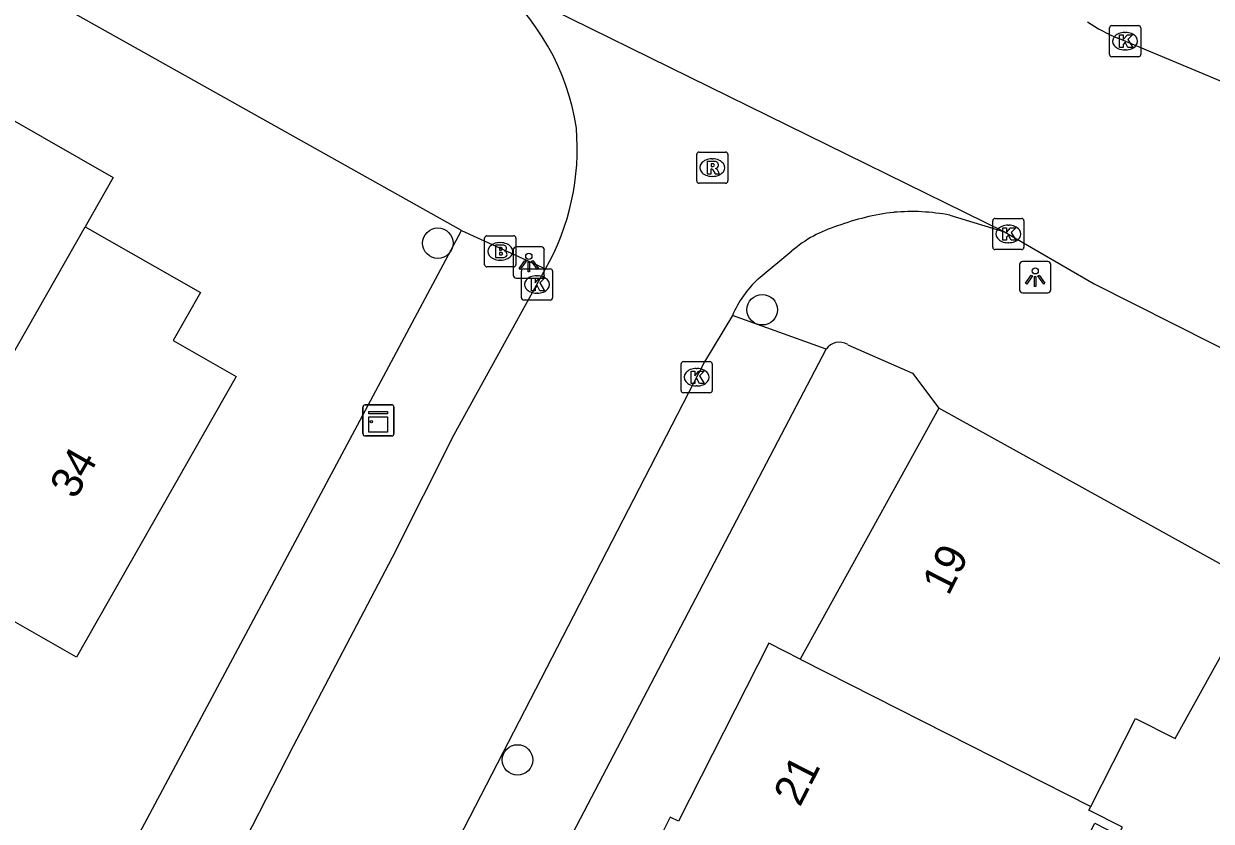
# Model space of a CAD drawing. Extents: x 160356 to 161355, y 381727 to 382845.
# Drawn here: x 160984.99 to 161023.07, y 382253.34 to 382278.91 of the extents above; entities that cross this region are included whole.
import ezdxf

# ---------------------------------------------------------------- set-up
doc = ezdxf.new("R2010")
doc.units = 0
for name, color, linetype in [('IMGEO_Boom', 7, 'Continuous'), ('IMGEO_Brandkraan', 7, 'Continuous'), ('IMGEO_Kast', 7, 'Continuous'), ('IMGEO_Kolk', 7, 'Continuous'), ('IMGEO_Lichtpunt', 7, 'Continuous'), ('IMGEO_Pand', 7, 'Continuous'), ('IMGEO_Pand_nummerreeks', 7, 'Continuous'), ('IMGEO_Rijbaan_lokaal_open', 7, 'Continuous'), ('IMGEO_Rioolput', 7, 'Continuous'), ('IMGEO_Voetpad_open', 7, 'Continuous')]:
    doc.layers.add(name, color=color, linetype=linetype)

msp = doc.modelspace()

# ---------------------------------------------------------------- linework, layer by layer
at = {"layer": 'IMGEO_Boom'}
for centre in [(160998.268, 382271.874), (161008.67, 382269.741), (161000.823, 382255.309)]:
    msp.add_circle(centre, 0.489, dxfattribs=at)
at = {"layer": 'IMGEO_Brandkraan'}
for p, q in [((160999.768, 382271.186), (160999.768, 382272.038)), ((160999.843, 382272.112), (161000.695, 382272.112)), ((161000.769, 382272.038), (161000.769, 382271.186)), ((161000.256, 382271.892), (161000.281, 382271.892)), ((161000.279, 382271.332), (161000.254, 382271.332)), ((161000.695, 382271.112), (160999.843, 382271.112))]:
    msp.add_line(p, q, dxfattribs=at)
for points in [[(160999.768, 382271.186), (160999.768, 382272.038)], [(160999.843, 382272.112), (161000.695, 382272.112)], [(161000.769, 382272.038), (161000.769, 382271.186)], [(161000.116, 382271.812), (161000.116, 382271.412), (161000.329, 382271.412)], [(161000.347, 382271.812), (161000.116, 382271.812)], [(161000.295, 382271.731), (161000.241, 382271.731), (161000.241, 382271.655)], [(161000.241, 382271.655), (161000.294, 382271.655)], [(161000.303, 382271.579), (161000.241, 382271.579), (161000.241, 382271.498)], [(161000.241, 382271.498), (161000.303, 382271.498)], [(161000.695, 382271.112), (160999.843, 382271.112)]]:
    msp.add_lwpolyline(points, dxfattribs=at)
for centre, radius, start, end in [((160999.845, 382272.036), 0.0765, 91.552, 178.448), ((160999.845, 382272.036), 0.0765, 91.552, 178.448), ((161000.693, 382272.036), 0.0765, 1.552, 88.448), ((161000.693, 382272.036), 0.0765, 1.552, 88.448), ((161000.296, 382271.693), 0.0379, 267.8285, 90.9355), ((161000.351, 382271.667), 0.145, 59.4692, 91.5367), ((161000.376, 382271.714), 0.0922, 285.5137, 58.1501), ((161000.304, 382271.538), 0.0404, 269.8759, 90.5077), ((161000.335, 382271.663), 0.251, 268.6676, 293.5347), ((161000.381, 382271.522), 0.105, 301.3115, 78.989), ((160999.845, 382271.188), 0.0765, 181.552, 268.448), ((160999.845, 382271.188), 0.0765, 181.552, 268.448), ((161000.693, 382271.188), 0.0765, 271.552, 358.448), ((161000.693, 382271.188), 0.0765, 271.552, 358.448)]:
    msp.add_arc(centre, radius, start, end, dxfattribs=at)
for centre, major_axis, ratio, start_param, end_param in [((161000.255, 382271.612), (-0.387, 0.002), 0.722429, 4.712389, 7.853982), ((161000.28, 382271.612), (-0.39, 0.002), 0.717154, 1.570796, 4.712389)]:
    msp.add_ellipse(centre, major_axis=major_axis, ratio=ratio, start_param=start_param, end_param=end_param, dxfattribs=at)
at = {"layer": 'IMGEO_Kast'}
for p, q in [((160995.935, 382266.694), (160996.776, 382266.694)), ((160996.776, 382266.694), (160995.935, 382266.694)), ((160995.86, 382265.769), (160995.86, 382266.61)), ((160995.86, 382266.61), (160995.86, 382265.769)), ((160996.86, 382266.619), (160996.86, 382265.778)), ((160996.86, 382265.778), (160996.86, 382266.619)), ((160996.785, 382265.694), (160995.944, 382265.694)), ((160995.944, 382265.694), (160996.785, 382265.694))]:
    msp.add_line(p, q, dxfattribs=at)
for points in [[(160996.055, 382266.484), (160996.655, 382266.484), (160996.655, 382266.399), (160996.055, 382266.399), (160996.055, 382266.484)], [(160996.055, 382266.309), (160996.655, 382266.309), (160996.655, 382265.82), (160996.055, 382265.82), (160996.055, 382266.309)]]:
    msp.add_lwpolyline(points, dxfattribs=at)
msp.add_circle((160996.139, 382266.158), 0.0377, dxfattribs=at)
for centre, start, end in [((160995.938, 382266.616), 92.4484, 184.2845), ((160995.938, 382266.616), 92.4484, 184.2845), ((160996.782, 382266.616), 2.4484, 94.2845), ((160996.782, 382266.616), 2.4484, 94.2845), ((160995.938, 382265.772), 182.4484, 274.2845), ((160995.938, 382265.772), 182.4484, 274.2845), ((160996.782, 382265.772), 272.4484, 4.2845), ((160996.782, 382265.772), 272.4484, 4.2845)]:
    msp.add_arc(centre, 0.0779, start, end, dxfattribs=at)
at = {"layer": 'IMGEO_Kolk'}
for p, q in [((161019.807, 382277.924), (161019.807, 382278.776)), ((161019.882, 382278.85), (161020.734, 382278.85)), ((161020.295, 382278.63), (161020.32, 382278.63)), ((161020.808, 382278.776), (161020.808, 382277.924)), ((161020.734, 382277.85), (161019.882, 382277.85)), ((161020.318, 382278.07), (161020.293, 382278.07)), ((161016.063, 382271.744), (161016.063, 382272.596)), ((161016.138, 382272.67), (161016.99, 382272.67)), ((161016.551, 382272.45), (161016.576, 382272.45)), ((161017.064, 382272.596), (161017.064, 382271.744)), ((161016.99, 382271.67), (161016.138, 382271.67)), ((161016.574, 382271.89), (161016.549, 382271.89)), ((161000.947, 382270.125), (161000.947, 382270.977)), ((161001.022, 382271.051), (161001.874, 382271.051)), ((161001.948, 382270.977), (161001.948, 382270.125)), ((161001.435, 382270.831), (161001.46, 382270.831)), ((161001.458, 382270.271), (161001.433, 382270.271)), ((161001.874, 382270.051), (161001.022, 382270.051)), ((161006.068, 382267.151), (161006.068, 382268.003)), ((161006.143, 382268.077), (161006.995, 382268.077)), ((161006.556, 382267.857), (161006.581, 382267.857)), ((161007.069, 382268.003), (161007.069, 382267.151)), ((161006.995, 382267.077), (161006.143, 382267.077)), ((161006.579, 382267.297), (161006.554, 382267.297))]:
    msp.add_line(p, q, dxfattribs=at)
for points in [[(161019.807, 382277.924), (161019.807, 382278.776)], [(161019.882, 382278.85), (161020.734, 382278.85)], [(161020.128, 382278.55), (161020.251, 382278.55), (161020.251, 382278.399), (161020.381, 382278.55), (161020.545, 382278.55), (161020.399, 382278.399), (161020.552, 382278.15), (161020.4, 382278.15), (161020.315, 382278.314), (161020.251, 382278.247), (161020.251, 382278.15), (161020.128, 382278.15), (161020.128, 382278.55)], [(161020.808, 382278.776), (161020.808, 382277.924)], [(161020.734, 382277.85), (161019.882, 382277.85)], [(161016.063, 382271.744), (161016.063, 382272.596)], [(161016.138, 382272.67), (161016.99, 382272.67)], [(161017.064, 382272.596), (161017.064, 382271.744)], [(161016.384, 382272.37), (161016.507, 382272.37), (161016.507, 382272.219), (161016.637, 382272.37), (161016.801, 382272.37), (161016.655, 382272.219), (161016.808, 382271.97), (161016.656, 382271.97), (161016.571, 382272.134), (161016.507, 382272.067), (161016.507, 382271.97), (161016.384, 382271.97), (161016.384, 382272.37)], [(161016.99, 382271.67), (161016.138, 382271.67)], [(161000.947, 382270.125), (161000.947, 382270.977)], [(161001.022, 382271.051), (161001.874, 382271.051)], [(161001.948, 382270.977), (161001.948, 382270.125)], [(161001.268, 382270.751), (161001.391, 382270.751), (161001.391, 382270.6), (161001.521, 382270.751), (161001.685, 382270.751), (161001.539, 382270.6), (161001.692, 382270.351), (161001.54, 382270.351), (161001.455, 382270.515), (161001.391, 382270.448), (161001.391, 382270.351), (161001.268, 382270.351), (161001.268, 382270.751)], [(161001.874, 382270.051), (161001.022, 382270.051)], [(161006.068, 382267.151), (161006.068, 382268.003)], [(161006.143, 382268.077), (161006.995, 382268.077)], [(161007.069, 382268.003), (161007.069, 382267.151)], [(161006.389, 382267.777), (161006.512, 382267.777), (161006.512, 382267.626), (161006.642, 382267.777), (161006.806, 382267.777), (161006.66, 382267.626), (161006.813, 382267.377), (161006.661, 382267.377), (161006.576, 382267.541), (161006.512, 382267.474), (161006.512, 382267.377), (161006.389, 382267.377), (161006.389, 382267.777)], [(161006.995, 382267.077), (161006.143, 382267.077)]]:
    msp.add_lwpolyline(points, dxfattribs=at)
for centre, start, end in [((161019.884, 382278.774), 91.552, 178.448), ((161019.884, 382278.774), 91.552, 178.448), ((161020.732, 382278.774), 1.552, 88.448), ((161020.732, 382278.774), 1.552, 88.448), ((161019.884, 382277.926), 181.552, 268.448), ((161019.884, 382277.926), 181.552, 268.448), ((161020.732, 382277.926), 271.552, 358.448), ((161020.732, 382277.926), 271.552, 358.448), ((161016.14, 382272.594), 91.552, 178.448), ((161016.14, 382272.594), 91.552, 178.448), ((161016.988, 382272.594), 1.552, 88.448), ((161016.988, 382272.594), 1.552, 88.448), ((161016.14, 382271.746), 181.552, 268.448), ((161016.14, 382271.746), 181.552, 268.448), ((161016.988, 382271.746), 271.552, 358.448), ((161016.988, 382271.746), 271.552, 358.448), ((161001.024, 382270.975), 91.552, 178.448), ((161001.024, 382270.975), 91.552, 178.448), ((161001.872, 382270.975), 1.552, 88.448), ((161001.872, 382270.975), 1.552, 88.448), ((161001.024, 382270.127), 181.552, 268.448), ((161001.024, 382270.127), 181.552, 268.448), ((161001.872, 382270.127), 271.552, 358.448), ((161001.872, 382270.127), 271.552, 358.448), ((161006.145, 382268.001), 91.552, 178.448), ((161006.145, 382268.001), 91.552, 178.448), ((161006.993, 382268.001), 1.552, 88.448), ((161006.993, 382268.001), 1.552, 88.448), ((161006.145, 382267.153), 181.552, 268.448), ((161006.145, 382267.153), 181.552, 268.448), ((161006.993, 382267.153), 271.552, 358.448), ((161006.993, 382267.153), 271.552, 358.448)]:
    msp.add_arc(centre, 0.0765, start, end, dxfattribs=at)
for centre, major_axis, ratio, start_param, end_param in [((161020.294, 382278.35), (-0.387, 0.002), 0.722429, 4.712389, 7.853982), ((161020.319, 382278.35), (-0.39, 0.002), 0.717154, 1.570796, 4.712389), ((161016.55, 382272.17), (-0.387, 0.002), 0.722429, 4.712389, 7.853982), ((161016.575, 382272.17), (-0.39, 0.002), 0.717154, 1.570796, 4.712389), ((161001.434, 382270.551), (-0.387, 0.002), 0.722429, 4.712389, 7.853982), ((161001.459, 382270.551), (-0.39, 0.002), 0.717154, 1.570796, 4.712389), ((161006.555, 382267.577), (-0.387, 0.002), 0.722429, 4.712389, 7.853982), ((161006.58, 382267.577), (-0.39, 0.002), 0.717154, 1.570796, 4.712389)]:
    msp.add_ellipse(centre, major_axis=major_axis, ratio=ratio, start_param=start_param, end_param=end_param, dxfattribs=at)
at = {"layer": 'IMGEO_Lichtpunt'}
for p, q in [((161000.686, 382271.658), (161000.686, 382270.851)), ((161000.686, 382271.658), (161000.686, 382270.851)), ((161001.588, 382271.753), (161000.78, 382271.753)), ((161001.588, 382271.753), (161000.78, 382271.753)), ((161001.682, 382270.851), (161001.682, 382271.658)), ((161001.682, 382270.851), (161001.682, 382271.658)), ((161017.828, 382271.284), (161017.02, 382271.284)), ((161017.828, 382271.284), (161017.02, 382271.284)), ((161016.926, 382271.189), (161016.926, 382270.382)), ((161016.926, 382271.189), (161016.926, 382270.382)), ((161017.922, 382270.382), (161017.922, 382271.189)), ((161017.922, 382270.382), (161017.922, 382271.189)), ((161000.78, 382270.757), (161001.588, 382270.757)), ((161000.78, 382270.757), (161001.588, 382270.757)), ((161017.02, 382270.288), (161017.828, 382270.288)), ((161017.02, 382270.288), (161017.828, 382270.288))]:
    msp.add_line(p, q, dxfattribs=at)
for points in [[(161001.06, 382271.322), (161001.099, 382271.294), (161000.911, 382271.032), (161000.873, 382271.059), (161001.06, 382271.322)], [(161001.162, 382271.274), (161001.209, 382271.274), (161001.209, 382270.952), (161001.162, 382270.952), (161001.162, 382271.274)], [(161001.272, 382271.294), (161001.31, 382271.321), (161001.497, 382271.059), (161001.458, 382271.031), (161001.272, 382271.294)], [(161017.3, 382270.853), (161017.339, 382270.825), (161017.151, 382270.563), (161017.113, 382270.59), (161017.3, 382270.853)], [(161017.402, 382270.805), (161017.449, 382270.805), (161017.449, 382270.483), (161017.402, 382270.483), (161017.402, 382270.805)], [(161017.512, 382270.825), (161017.55, 382270.852), (161017.737, 382270.59), (161017.698, 382270.562), (161017.512, 382270.825)]]:
    msp.add_lwpolyline(points, dxfattribs=at)
for centre in [(161001.185, 382271.456), (161017.425, 382270.987)]:
    msp.add_circle(centre, 0.0994, dxfattribs=at)
for centre, start, end in [((161000.78, 382271.658), 90, 180), ((161000.78, 382271.658), 90, 180), ((161001.588, 382271.658), 0, 90), ((161001.588, 382271.658), 0, 90), ((161017.02, 382271.189), 90, 180), ((161017.02, 382271.189), 90, 180), ((161017.828, 382271.189), 0, 90), ((161017.828, 382271.189), 0, 90), ((161000.78, 382270.851), 180, 270), ((161000.78, 382270.851), 180, 270), ((161001.588, 382270.851), 270, 0), ((161001.588, 382270.851), 270, 360), ((161017.02, 382270.382), 180, 270), ((161017.02, 382270.382), 180, 270), ((161017.828, 382270.382), 270, 0), ((161017.828, 382270.382), 270, 360)]:
    msp.add_arc(centre, 0.0946, start, end, dxfattribs=at)
at = {"layer": 'IMGEO_Pand'}
for points in [[(160982.187, 382277.214), (160987.859, 382273.981), (160986.96, 382272.4)], [(160986.96, 382272.4), (160990.653, 382270.295), (160989.775, 382268.754), (160991.8, 382267.599), (160986.674, 382258.608), (160982.331, 382261.085), (160980.956, 382261.869), (160981.943, 382263.601)], [(160981.943, 382263.601), (160986.96, 382272.4)], [(161014.329, 382266.584), (161009.884, 382258.544)], [(161024.625, 382260.892), (161014.329, 382266.584)], [(161019.208, 382253.814), (161020.646, 382256.64), (161021.916, 382255.993), (161024.625, 382260.892)], [(161009.884, 382258.544), (161008.884, 382259.052), (161005.981, 382253.345), (161005.721, 382253.477), (161005.414, 382252.874)], [(161009.884, 382258.544), (161009.932, 382258.519), (161019.208, 382253.814)], [(161015.223, 382247.882), (161016.321, 382250), (161016.952, 382251.218), (161018.01, 382250.679), (161019.334, 382253.282), (161020.089, 382252.898), (161020.22, 382253.156), (161019.15, 382253.699), (161019.208, 382253.814)]]:
    msp.add_lwpolyline(points, dxfattribs=at)
at = {"layer": 'IMGEO_Rijbaan_lokaal_open'}
for points in [[(161000, 382280.323), (161016.444, 382272.241)], [(161035.746, 382271.895), (161020.078, 382278.447)], [(161014.689, 382272.773), (161016.444, 382272.241)], [(161016.444, 382272.241), (161019.32, 382270.57), (161025.658, 382267.377), (161031.592, 382264.239)], [(161008.543, 382270.731), (161009.624, 382271.631)], [(160991.886, 382252.343), (160993.633, 382255.762), (160996.81, 382261.813), (160998.789, 382265.742), (161000, 382267.933), (161001.724, 382271.052)], [(161007.716, 382269.561), (161006.824, 382268.068), (161000, 382254.851), (160997.495, 382250), (160997.419, 382249.852)]]:
    msp.add_lwpolyline(points, dxfattribs=at)
for centre, radius, start, end in [((160995.17, 382274.421), 7.626, 8.6173, 50.7012), ((161021.941, 382283.098), 5.01, 235.5379, 248.1703), ((160994.858, 382274.916), 7.879, 330.6299, 4.7161), ((161013.807, 382265.143), 7.775, 96.7799, 110.4995), ((161013.463, 382266.369), 6.52, 79.1619, 95.0498), ((161012.226, 382268.59), 4.002, 106.5819, 130.5565), ((161010.84, 382268.23), 3.395, 132.5657, 156.9261)]:
    msp.add_arc(centre, radius, start, end, dxfattribs=at)
at = {"layer": 'IMGEO_Rioolput'}
for p, q in [((161006.568, 382273.871), (161006.568, 382274.723)), ((161006.643, 382274.797), (161007.495, 382274.797)), ((161007.569, 382274.723), (161007.569, 382273.871)), ((161007.056, 382274.577), (161007.081, 382274.577)), ((161007.079, 382274.017), (161007.054, 382274.017)), ((161007.495, 382273.797), (161006.643, 382273.797))]:
    msp.add_line(p, q, dxfattribs=at)
for points in [[(161006.568, 382273.871), (161006.568, 382274.723)], [(161006.643, 382274.797), (161007.495, 382274.797)], [(161007.569, 382274.723), (161007.569, 382273.871)], [(161007.157, 382274.495), (161006.905, 382274.497), (161006.905, 382274.097)], [(161007.083, 382274.416), (161007.029, 382274.416), (161007.029, 382274.335)], [(161007.029, 382274.335), (161007.081, 382274.335)], [(161006.905, 382274.097), (161007.029, 382274.097), (161007.029, 382274.259), (161007.04, 382274.259)], [(161007.087, 382274.23), (161007.158, 382274.097), (161007.298, 382274.097), (161007.233, 382274.223)], [(161007.495, 382273.797), (161006.643, 382273.797)]]:
    msp.add_lwpolyline(points, dxfattribs=at)
for centre, radius, start, end in [((161006.645, 382274.721), 0.0765, 91.552, 178.448), ((161006.645, 382274.721), 0.0765, 91.552, 178.448), ((161007.493, 382274.721), 0.0765, 1.552, 88.448), ((161007.493, 382274.721), 0.0765, 1.552, 88.448), ((161007.065, 382274.524), 0.19, 274.7715, 282.9687), ((161007.089, 382274.32), 0.0964, 77.0061, 93.1865), ((161007.103, 382274.377), 0.0378, 276.6634, 79.6772), ((161007.156, 382274.385), 0.109, 350.3612, 89.416), ((161007.154, 382274.385), 0.112, 277.5842, 350.9817), ((161007.039, 382274.206), 0.0533, 26.0293, 88.6989), ((161007.138, 382274.17), 0.108, 29.5134, 73.7905), ((161006.645, 382273.873), 0.0765, 181.552, 268.448), ((161006.645, 382273.873), 0.0765, 181.552, 268.448), ((161007.493, 382273.873), 0.0765, 271.552, 358.448), ((161007.493, 382273.873), 0.0765, 271.552, 358.448)]:
    msp.add_arc(centre, radius, start, end, dxfattribs=at)
for centre, major_axis, ratio, start_param, end_param in [((161007.055, 382274.297), (-0.387, 0.002), 0.722429, 4.712389, 7.853982), ((161007.08, 382274.297), (-0.39, 0.002), 0.717154, 1.570796, 4.712389)]:
    msp.add_ellipse(centre, major_axis=major_axis, ratio=ratio, start_param=start_param, end_param=end_param, dxfattribs=at)
at = {"layer": 'IMGEO_Voetpad_open'}
for points in [[(160999.031, 382272.284), (160967.843, 382289.749), (160946.666, 382301.996)], [(160961.568, 382182.994), (160962.648, 382186.604), (160966.122, 382199.939), (160970.065, 382211.776), (160972.505, 382218.123), (160980.003, 382235.908), (160983.76, 382243.716), (160987.119, 382250), (160999.031, 382272.284)], [(160999.031, 382272.284), (161001.724, 382271.052)], [(161010.718, 382268.477), (161007.716, 382269.561)], [(161011.411, 382268.621), (161013.486, 382267.708), (161014.329, 382266.584)], [(160963.354, 382154.785), (160966.038, 382160.763), (160969.735, 382171.08), (160974.867, 382187.058), (160976.659, 382192.637), (160980.74, 382204.987), (160981.516, 382207.281), (160982.126, 382209.084), (160982.785, 382211.031), (160989.581, 382227.212), (160990.356, 382228.781), (160991.372, 382230.837), (160997.29, 382242.813), (161000, 382247.993), (161001.05, 382250), (161010.718, 382268.477)]]:
    msp.add_lwpolyline(points, dxfattribs=at)
msp.add_arc((161011.137, 382268.201), 0.502, 56.8989, 146.5782, dxfattribs=at)

# ---------------------------------------------------------------- texts
at = {"layer": 'IMGEO_Pand_nummerreeks'}
for s, rotation, p in [('34', 60.3095, (160986.639, 382263.633)), ('19', 63.0311, (161014.642, 382260.543)), ('21', 63.0368, (161009.879, 382253.774))]:
    msp.add_text(s, height=1, rotation=rotation, dxfattribs=at).set_placement(p)

doc.saveas('drawing.dxf')
